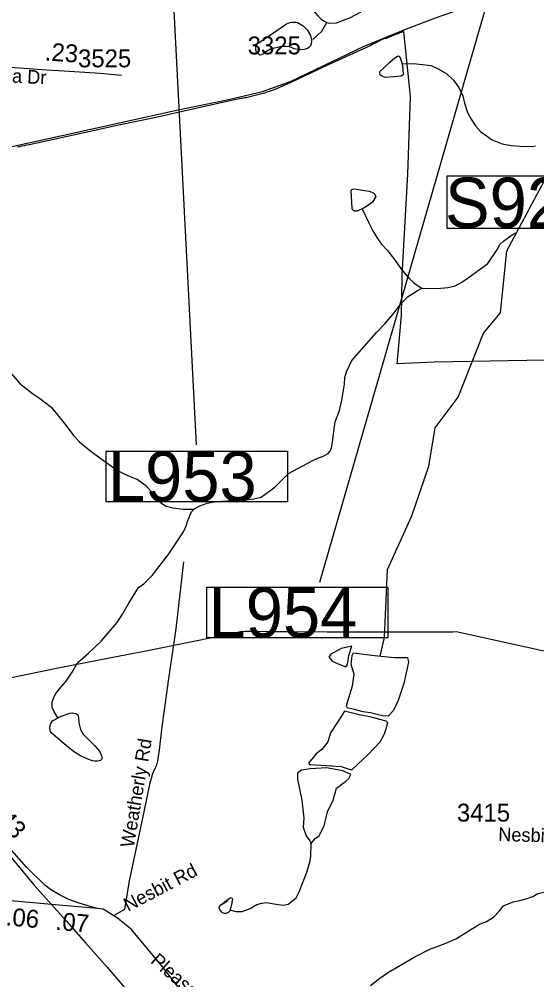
# Model space of a CAD drawing. Extents: x 1662474 to 1856135, y 779280 to 917889.
# Drawn here: x 1770966 to 1774586, y 810871 to 817590 of the extents above; entities that cross this region are included whole.
import ezdxf

# ---------------------------------------------------------------- set-up
doc = ezdxf.new("R2010")
doc.units = 0
for name, color, linetype in [('Exist Boundary Political City Limit New', 7, 'Continuous'), ('Exist Hydrographic Misc Water Feature', 7, 'Continuous'), ('Exist Hydrographic Pond Under 1500 Sq Ft', 7, 'Continuous'), ('Exist Railroad Mainline', 7, 'Continuous'), ('Exist Road Non-System Type 51', 7, 'Continuous'), ('Exist Road Non-System Type 51 Label', 7, 'Continuous'), ('Exist Road Primary Interstate Structure Cantilever Sign Number Label', 7, 'Continuous'), ('Exist Road Primary Interstate Structure Ovrhead Sign CELL', 7, 'Continuous'), ('Exist Road Secondary Mileage Hundredths English Label', 7, 'Continuous'), ('Exist Road Secondary Mileage Tenths English Label', 7, 'Continuous'), ('Exist Road Secondary Type 51 Attributed', 7, 'Continuous'), ('Exist Road Secondary Type 51 Label', 7, 'Continuous'), ('Exist Road Secondary Type 51 Number Label', 7, 'Continuous'), ('Exist Utilities Electrical Transmission Line', 7, 'Continuous'), ('Map Preparation Boundary City Limit Buffer Line', 7, 'Continuous')]:
    doc.layers.add(name, color=color, linetype=linetype)

msp = doc.modelspace()

# ---------------------------------------------------------------- linework, layer by layer
at = {"layer": 'Exist Boundary Political City Limit New'}
for points in [[(1773655.6, 817504.7), (1773653.6, 817503.9), (1773614.4, 817488.5), (1773575.2, 817473.2), (1773527.6, 817452.5), (1773526.8, 817458.1), (1773516.4, 817453.2), (1773506.1, 817448.4), (1773495.9, 817443.5), (1773485.6, 817438.4)], [(1778004.5, 815357.6), (1776466.6, 815426), (1775810.6, 815460.2), (1775734.1, 815217.7), (1775732.4, 815217.7), (1775339.1, 815213.9), (1774515.8, 815202.8), (1773867.4, 815191.6), (1773610.4, 815180.4), (1773626, 815360.4), (1773639.8, 815519.4), (1773644.1, 815781.4), (1773645.1, 815800), (1773685.1, 816505.9), (1773703.1, 817050), (1773655.6, 817504.7)], [(1773465.2, 817428.2), (1773455.1, 817423), (1773445, 817417.7), (1773434.9, 817412.4), (1773424.9, 817406.9), (1773126.5, 817270.4), (1772829.6, 817132.2), (1772821.1, 817128.2), (1772812.6, 817124.2), (1772804, 817120.2), (1772795.4, 817116.5), (1772786.6, 817112.8), (1772778, 817109), (1772769.2, 817105.4), (1772760.5, 817101.9), (1772751.8, 817098.5), (1772742.9, 817095.1), (1772734.1, 817091.8), (1772725.2, 817088.6), (1772716.4, 817085.4), (1772707.4, 817082.4), (1772698.5, 817079.4), (1772689.5, 817076.4), (1772680.5, 817073.5), (1772671.5, 817070.8), (1772662.4, 817068), (1772653.4, 817065.4), (1772644.4, 817062.9), (1772635.1, 817060.4), (1772626.1, 817057.9), (1772616.9, 817055.6), (1772607.8, 817053.4), (1772598.6, 817051.2), (1772589.4, 817049.1), (1772580.1, 817047.1), (1772570.9, 817045.2), (1772561.6, 817043.2), (1772552.4, 817041.5), (1772543.1, 817039.8), (1772533.9, 817038.2), (1772524.5, 817036.6), (1772515.1, 817035.1), (1772505.9, 817033.8), (1772471.4, 817026), (1772337.1, 816996.1), (1771901.1, 816898.8), (1771672.6, 816851.1), (1771345.6, 816778.1), (1771034.5, 816711.4), (1771017.9, 816708.2), (1771001.4, 816705.1), (1770984.9, 816701.9), (1770968.5, 816698.5), (1770952, 816695.1)], [(1773485.6, 817438.4), (1773475.4, 817433.4), (1773465.2, 817428.2)]]:
    msp.add_lwpolyline(points, dxfattribs=at)
at = {"layer": 'Exist Hydrographic Misc Water Feature'}
for points in [[(1773117.6, 817568.2), (1773135.6, 817562.1), (1773187.5, 817565.6), (1773239.8, 817585.2), (1773277.9, 817600.9), (1773352.1, 817640.3), (1773412.6, 817699.8), (1773467.2, 817755.4), (1773555.8, 817822.7), (1773593.9, 817844.4), (1773638.2, 817866), (1773684.3, 817885.7), (1773730.5, 817899.3), (1773778.6, 817924.9), (1773845.1, 817974.3), (1773903.7, 818047.9), (1773944.1, 818107.6), (1774018.8, 818185), (1774039.1, 818204.8), (1774053, 818216.7)], [(1772661.6, 817829.5), (1772695.4, 817813.8), (1772747.4, 817805.3), (1772845.5, 817796.5), (1772901.4, 817794.1), (1772925.4, 817787.9), (1772953.1, 817775.6), (1772976.9, 817735.4), (1772994.5, 817693.3), (1773022.2, 817651), (1773054, 817614.8), (1773075.7, 817592.6), (1773095.6, 817578.4), (1773117.6, 817568.2)], [(1773020.6, 817448.5), (1773083.1, 817506.5), (1773117.6, 817568.2)], [(1773646.9, 817279.1), (1773723.3, 817281.2), (1773765.3, 817276.8), (1773847.3, 817266.1), (1773897.2, 817243.7), (1773956.8, 817207.2), (1774002.6, 817162.8), (1774040.1, 817112.5), (1774067.6, 817054.3), (1774081.3, 817002.1), (1774100.6, 816938), (1774126.2, 816891.8), (1774158, 816845.5), (1774191.6, 816805.2), (1774273, 816746.5), (1774344.8, 816717.9), (1774406.9, 816707.4), (1774470.9, 816702.9), (1774550.9, 816700.3), (1774576.9, 816704)], [(1773491, 813134.9), (1773521.3, 813265.9), (1773542.4, 813741.4), (1773712.4, 814115.4), (1773831.3, 814464.2), (1773875.4, 814732.4), (1774035.4, 814945.8), (1774214.4, 815395.1), (1774332.3, 815537.1), (1774377.4, 815969.4), (1774656.3, 816492.2), (1774692.4, 816757.3), (1774742, 816807.4)], [(1773365.3, 816264), (1773412, 816165.4), (1773439.7, 816111.2), (1773467.4, 816063), (1773499, 816016.7), (1773538.5, 815974.4), (1773584.1, 815918), (1773623.6, 815863.6), (1773649.3, 815827.4), (1773695, 815775), (1773722.7, 815748.8), (1773742.6, 815734.6), (1773782.5, 815708.3)], [(1773782.5, 815708.3), (1773890.4, 815707.3), (1773964.6, 815712.8), (1774014.7, 815724.4), (1774062.8, 815750), (1774107.1, 815781.6), (1774183.6, 815837), (1774243.9, 815882.6), (1774310.8, 815982), (1774325.1, 816011.8), (1774355.3, 816039.7), (1774387.4, 816063.4), (1774413.7, 816081.1), (1774445.9, 816098.9)], [(1772189.3, 814163), (1772195.2, 814168.9), (1772229.5, 814186.6), (1772279.7, 814204.3), (1772343.9, 814217.8), (1772568, 814229.9), (1772606.2, 814235.6), (1772658.2, 814247.2), (1772752.8, 814316.4), (1772785, 814346.2), (1772817.4, 814379.9), (1772849.6, 814413.7), (1773014.4, 814502.2), (1773054.4, 814519.9), (1773092.5, 814533.6), (1773126.8, 814553.4), (1773140.9, 814569.2), (1773151, 814593.2), (1773157.5, 814629.1), (1773168.2, 814725.1), (1773176.6, 814775), (1773205.3, 814852.8), (1773221.7, 814926.7), (1773240.8, 815036.6), (1773243.3, 815084.6), (1773255.4, 815124.5), (1773292.3, 815202.1), (1773463.9, 815398.8), (1773522.3, 815458.4), (1773589, 815535.8), (1773629.4, 815591.5), (1773681.9, 815649.1), (1773718.2, 815672.8), (1773752.4, 815692.5), (1773782.5, 815708.3)], [(1770914.7, 815107.7), (1770970.3, 815041.2), (1771059.7, 814972.5), (1771107.4, 814940.1), (1771187, 814879.4), (1771224.5, 814835.1), (1771300, 814742.5), (1771345.5, 814678.1), (1771385.1, 814635.7), (1771420.8, 814605.4), (1771476.3, 814562.9), (1771530, 814522.5), (1771571.9, 814492.1), (1771635.6, 814447.7), (1771667.4, 814427.4), (1771695.3, 814413.2), (1771751.1, 814386.6), (1771790.9, 814372.3), (1771852.6, 814327.7), (1771910, 814263.3), (1771957.6, 814206.9), (1771993.5, 814184.6), (1772041.4, 814172.2), (1772113.2, 814163.7), (1772189.3, 814163)], [(1771236.3, 812704.6), (1771207.5, 812750.7), (1771195.6, 812776.8), (1771195.8, 812812.8), (1771204.2, 812834.8), (1771218.4, 812866.6), (1771248.7, 812906.4), (1771293.2, 812960), (1771335.9, 813021.8), (1771374.2, 813087.4), (1771450.9, 813156.8), (1771539.5, 813240.2), (1771650.6, 813369.2), (1771689.2, 813428.9), (1771731.8, 813506.6), (1771800.7, 813616.1), (1771837, 813641.7), (1771895.4, 813699.3), (1772006.6, 813844.4), (1772045.1, 813900.1), (1772081.6, 813955.8), (1772114, 814005.6), (1772134.3, 814047.4), (1772144.6, 814083.3), (1772171.2, 814145.1), (1772189.3, 814163)], [(1772440.5, 811362.2), (1772446.2, 811358.1), (1772480.3, 811347.9), (1772524.3, 811349.5), (1772582.4, 811369), (1772628.7, 811396.6), (1772662.8, 811406.4), (1772698.8, 811412.1), (1772746.8, 811401.7), (1772812.6, 811393.1), (1772846.9, 811400.9), (1772903.3, 811444.5), (1772923.6, 811486.3), (1772974.6, 811615.9), (1772999.2, 811693.7), (1773005.6, 811733.6), (1773008.3, 811823.7)], [(1772440.5, 811362.2), (1772440.3, 811356.2), (1772438.2, 811350.2), (1772432.3, 811344.3), (1772426.1, 811340.3), (1772418.1, 811336.4), (1772412.2, 811334.4), (1772404.2, 811334.5), (1772398.2, 811336.5), (1772388.2, 811338.7), (1772382.2, 811344.6), (1772374.2, 811354.7), (1772370.3, 811358.8), (1772368.3, 811364.8), (1772366.5, 811368.8), (1772364.4, 811378.8), (1772368.5, 811386.8), (1772372.6, 811390.8), (1772376.5, 811394.7), (1772380.6, 811396.7), (1772392.7, 811404.6), (1772404.8, 811412.5), (1772414.8, 811416.5), (1772420.8, 811420.4), (1772424.9, 811428.4), (1772430.8, 811436.3), (1772437, 811442.3), (1772443.1, 811444.2), (1772447, 811444.2), (1772451.1, 811444.2), (1772455, 811442.1), (1772456.9, 811438.1), (1772456.9, 811434.1), (1772448.5, 811386.2), (1772440.5, 811362.2)], [(1772440.5, 811362.2), (1772440.3, 811356.2), (1772438.2, 811350.2), (1772432.3, 811344.3), (1772426.1, 811340.3), (1772418.1, 811336.4), (1772412.2, 811334.4), (1772404.2, 811334.5), (1772388.2, 811338.7), (1772382.2, 811344.6), (1772370.3, 811358.8), (1772366.5, 811368.8), (1772364.4, 811378.8), (1772368.5, 811386.8), (1772376.5, 811394.7), (1772437, 811442.3), (1772443.1, 811444.2), (1772451.1, 811444.2), (1772455, 811442.1), (1772456.9, 811438.1), (1772456.9, 811434.1), (1772448.5, 811386.2), (1772440.5, 811362.2)], [(1773422.3, 810830), (1773488.7, 810883.4), (1773549, 810925), (1773731.9, 811031.5), (1773842.4, 811086.6), (1773888.6, 811104.3), (1773956.8, 811129.7), (1774025.1, 811159.1), (1774099.6, 811206.5), (1774185.9, 811259.8), (1774234.1, 811279.4), (1774284.3, 811309), (1774324.7, 811352.7), (1774353, 811388.4), (1774369, 811396.3), (1774421.3, 811416), (1774467.4, 811425.6), (1774519.5, 811439.1), (1774557.6, 811454.8), (1774593.9, 811474.5), (1774625.9, 811482.2), (1774662, 811485.9), (1774757.8, 811467.1)]]:
    msp.add_lwpolyline(points, dxfattribs=at)
at = {"layer": 'Exist Hydrographic Pond Under 1500 Sq Ft'}
for points in [[(1773010.7, 817446.9), (1773010.5, 817436.9), (1773008.5, 817418.9), (1773002.3, 817404.9), (1772992.3, 817393), (1772982, 817385), (1772968.1, 817381.2), (1772950, 817377.3), (1772930.2, 817377.5), (1772912.1, 817379.6), (1772888.1, 817383.9), (1772858.2, 817398.1), (1772828.2, 817400.4), (1772800.2, 817398.5), (1772724.1, 817381.2), (1772683.9, 817357.5), (1772673.6, 817347.6), (1772661.7, 817341.7), (1772651.7, 817339.8), (1772639.8, 817345.9), (1772625.9, 817358), (1772619.9, 817378.1), (1772620.1, 817396.1), (1772626.3, 817410), (1772634.3, 817419.9), (1772811.4, 817542.5), (1772835.4, 817558.3), (1772857.6, 817568.1), (1772871.7, 817570), (1772885.7, 817570), (1772899.6, 817569.8), (1772913.5, 817567.7), (1772951.5, 817543.3), (1772979.2, 817515.1), (1773002.9, 817476.9), (1773008.7, 817454.9), (1773010.7, 817446.9)], [(1773640, 817291.2), (1773647.6, 817267.1), (1773651.1, 817207), (1773649.1, 817199.1), (1773637.2, 817191.1), (1773531, 817182), (1773513.1, 817188.2), (1773505.1, 817192.2), (1773491.2, 817200.4), (1773489.1, 817214.4), (1773491.4, 817226.4), (1773515.6, 817250.2), (1773557.8, 817289.9), (1773592.1, 817319.6), (1773598.2, 817323.5), (1773608.3, 817329.4), (1773618.3, 817333.4), (1773628.1, 817327.3), (1773640, 817291.2)], [(1773382.3, 816273.9), (1773330, 816248.3), (1773314, 816248.5), (1773300.3, 816254.6), (1773294.1, 816266.7), (1773287.4, 816394.7), (1773291.3, 816398.7), (1773305.4, 816404.6), (1773413.3, 816387.7), (1773431.3, 816381.5), (1773449.1, 816371.4), (1773461, 816349.3), (1773436.6, 816311.5), (1773402.4, 816285.7), (1773382.3, 816273.9)], [(1773261.5, 813075.8), (1773271.4, 813138.8), (1773291.3, 813205), (1773218.4, 813188.5), (1773145.4, 813148.7), (1773132.1, 813128.8), (1773155.3, 813099), (1773208.4, 813075.8), (1773251.5, 813059.2), (1773261.5, 813075.8)], [(1773370.9, 812744.3), (1773291.3, 812767.5), (1773261.5, 812770.8), (1773254.8, 812790.7), (1773298, 812926.6), (1773307.9, 813009.5), (1773288, 813075.8), (1773294.6, 813138.8), (1773304.6, 813158.6), (1773450.5, 813138.8), (1773589.8, 813125.5), (1773682.7, 813125.5), (1773689.3, 813092.3), (1773656.1, 812943.2), (1773616.3, 812823.8), (1773583.2, 812754.2), (1773546.7, 812714.5), (1773506.9, 812717.8), (1773424, 812737.7), (1773370.9, 812744.3)], [(1771279.5, 812721.5), (1771305.3, 812731.3), (1771321.5, 812737.1), (1771341.6, 812739), (1771351.4, 812736.8), (1771363.5, 812732.8), (1771375.4, 812724.7), (1771379.3, 812714.6), (1771381.2, 812702.6), (1771382.8, 812668.6), (1771394.5, 812622.5), (1771414.2, 812588.3), (1771495.6, 812507.6), (1771527.4, 812471.3), (1771537.2, 812449.3), (1771543, 812431.2), (1771545, 812421.2), (1771543, 812415.2), (1771538.9, 812409.2), (1771534.8, 812405.3), (1771512.8, 812399.5), (1771492.7, 812399.6), (1771476.7, 812403.8), (1771436.9, 812418.1), (1771395.1, 812438.4), (1771353.3, 812462.8), (1771311.4, 812495.2), (1771204.2, 812586.1), (1771192.3, 812596.2), (1771184.3, 812608.2), (1771180.6, 812630.3), (1771182.7, 812650.3), (1771187, 812664.3), (1771199.1, 812682.1), (1771207.1, 812688), (1771249.3, 812709.7), (1771279.5, 812721.5)], [(1773344.4, 812724.4), (1773241.6, 812750.9), (1773201.8, 812687.9), (1773142.1, 812598.4), (1773125.5, 812535.5), (1773082.4, 812482.4), (1773042.6, 812452.6), (1772989.5, 812386.3), (1772996.2, 812376.3), (1773115.5, 812369.7), (1773218.4, 812363.1), (1773281.4, 812343.2), (1773294.6, 812343.2), (1773407.4, 812446), (1773490.3, 812535.5), (1773520.2, 812591.8), (1773543.4, 812668), (1773533.4, 812681.3), (1773417.3, 812711.1), (1773344.4, 812724.4)], [(1773251.5, 812260.3), (1773271.4, 812280.2), (1773284.7, 812306.7), (1773228.3, 812333.3), (1773115.5, 812353.1), (1773002.8, 812346.5), (1772939.8, 812336.6), (1772913.2, 812316.7), (1772913.2, 812273.6), (1772943.1, 812127.7), (1772956.4, 812001.8), (1772953, 811938.8), (1772972.9, 811879.1), (1772999.5, 811842.7), (1773008.3, 811823.7)], [(1773008.3, 811823.7), (1773036, 811859.2), (1773062.5, 811875.8), (1773099, 811948.7), (1773122.2, 812044.9), (1773162, 812127.7), (1773185.2, 812210.6), (1773221.7, 812240.4), (1773251.5, 812260.3)]]:
    msp.add_lwpolyline(points, dxfattribs=at)
at = {"layer": 'Exist Railroad Mainline'}
msp.add_lwpolyline([(1770791, 811867.8), (1771067.3, 811535.3), (1771293.6, 811284.5), (1771431.7, 811128.3), (1771580.9, 810960.1), (1771905.3, 810580.2)], dxfattribs=at)
at = {"layer": 'Exist Road Non-System Type 51'}
msp.add_lwpolyline([(1772115.6, 813793.7), (1772060.2, 813325.4), (1772008.9, 812979.2), (1771960.2, 812622.5), (1771945.4, 812476.4), (1771933.8, 812403.4), (1771922.8, 812364.2), (1771904.6, 812329.7), (1771895.6, 812305.8), (1771877.1, 812237.8), (1771828.5, 812002.6), (1771735.6, 811563.2), (1771703.4, 811362.8), (1771631.6, 811323.6)], dxfattribs=at)
at = {"layer": 'Exist Road Primary Interstate Structure Cantilever Sign Number Label'}
for p, q in [((1771986.1, 818834.3), (1772203.2, 814613.4)), ((1774441, 818415.8), (1773066.9, 813649.1))]:
    msp.add_line(p, q, dxfattribs=at)
for points in [[(1771573.6, 814569.8), (1772841.6, 814569.8), (1772841.6, 814214.8), (1771573.6, 814214.8)], [(1772277.2, 813617.1), (1773545.2, 813617.1), (1773545.2, 813262.2), (1772277.2, 813262.2)]]:
    msp.add_lwpolyline(points, close=True, dxfattribs=at)
at = {"layer": 'Exist Road Primary Interstate Structure Ovrhead Sign CELL'}
msp.add_lwpolyline([(1773959.9, 816494.9), (1775257.8, 816494.9), (1775257.8, 816126.2), (1773959.9, 816126.2)], close=True, dxfattribs=at)
at = {"layer": 'Exist Road Secondary Type 51 Attributed'}
for p, q in [((1771191.1, 811398.6), (1770855.4, 811428.7)), ((1771510.5, 811370), (1771191.1, 811398.6))]:
    msp.add_line(p, q, dxfattribs=at)
for points in [[(1770457.6, 816583.4), (1770925.2, 816702.9), (1771276.8, 816779), (1772077.9, 816956.5), (1772429.5, 817028.9), (1772666.5, 817085.8), (1772868.1, 817157.5), (1773378.4, 817402.5), (1773674.5, 817524.1), (1773910.9, 817610.9), (1774286.9, 817741.6), (1774488.6, 817794.4), (1774589.5, 817818.4), (1774829.4, 817828.2), (1775157.7, 817823.8), (1775654.7, 817810.4), (1776127.3, 817798.8), (1776875.2, 817779.9), (1777390, 817785.1), (1778186.6, 817796.9)], [(1770486.6, 817271.6), (1770903.4, 817254), (1771159, 817235.5), (1771280.2, 817230.4), (1771532.8, 817212.7), (1771682.4, 817199.8)], [(1771510.5, 811370), (1771385.3, 811407.3), (1771312.8, 811433.5), (1771248.1, 811465.9), (1771184, 811502.9), (1771144.9, 811533.3), (1771017.3, 811658.1), (1770739, 811970.3), (1770616.9, 812116), (1770059.4, 812750.8), (1770042.8, 812773.5), (1770029.1, 812797.4), (1770014, 812841.5), (1769988, 812968.6)], [(1771553.3, 811366.2), (1771510.5, 811370)], [(1773527.8, 809090.1), (1773353.5, 809541.1), (1773323.7, 809610.7), (1773278.9, 809670.4), (1773164.6, 809764.9), (1772741.9, 810122.9), (1772428.6, 810401.4), (1772264.5, 810580.4), (1771971, 810958.4), (1771752.2, 811221.9), (1771652.8, 811301.5), (1771553.3, 811366.2)]]:
    msp.add_lwpolyline(points, dxfattribs=at)
at = {"layer": 'Exist Utilities Electrical Transmission Line'}
msp.add_lwpolyline([(1775724.7, 812849.1), (1775632.1, 812944.6), (1775340.2, 813015.2), (1775025.4, 813085.3), (1774811.5, 813134.3), (1774627.1, 813173.1), (1774392.9, 813224.2), (1774128.9, 813282.4), (1774022.7, 813303.9), (1773998.4, 813303.8), (1773750.5, 813302.6), (1773424.6, 813302.7), (1773118.7, 813303), (1772880.8, 813305.9), (1772702.9, 813304.9), (1772613, 813306.4), (1772545.1, 813307.8), (1772514.9, 813306.1), (1772211.3, 813242.4), (1771839.8, 813168.2), (1771596.3, 813120.7), (1771249, 813052.9), (1770967.2, 812995.6), (1770723.3, 812946.1)], dxfattribs=at)
at = {"layer": 'Map Preparation Boundary City Limit Buffer Line'}
for points in [[(1773655.6, 817504.7), (1773653.6, 817503.9), (1773614.4, 817488.5), (1773575.2, 817473.2), (1773527.6, 817452.5), (1773526.8, 817458.1), (1773516.4, 817453.2), (1773506.1, 817448.4), (1773495.9, 817443.5), (1773485.6, 817438.4)], [(1778004.5, 815357.6), (1776466.6, 815426), (1775810.6, 815460.2), (1775734.1, 815217.7), (1775732.4, 815217.7), (1775339.1, 815213.9), (1774515.8, 815202.8), (1773867.4, 815191.6), (1773610.4, 815180.4), (1773626, 815360.4), (1773639.8, 815519.4), (1773644.1, 815781.4), (1773645.1, 815800), (1773685.1, 816505.9), (1773703.1, 817050), (1773655.6, 817504.7)], [(1773465.2, 817428.2), (1773455.1, 817423), (1773445, 817417.7), (1773434.9, 817412.4), (1773424.9, 817406.9), (1773126.5, 817270.4), (1772829.6, 817132.2), (1772821.1, 817128.2), (1772812.6, 817124.2), (1772804, 817120.2), (1772795.4, 817116.5), (1772786.6, 817112.8), (1772778, 817109), (1772769.2, 817105.4), (1772760.5, 817101.9), (1772751.8, 817098.5), (1772742.9, 817095.1), (1772734.1, 817091.8), (1772725.2, 817088.6), (1772716.4, 817085.4), (1772707.4, 817082.4), (1772698.5, 817079.4), (1772689.5, 817076.4), (1772680.5, 817073.5), (1772671.5, 817070.8), (1772662.4, 817068), (1772653.4, 817065.4), (1772644.4, 817062.9), (1772635.1, 817060.4), (1772626.1, 817057.9), (1772616.9, 817055.6), (1772607.8, 817053.4), (1772598.6, 817051.2), (1772589.4, 817049.1), (1772580.1, 817047.1), (1772570.9, 817045.2), (1772561.6, 817043.2), (1772552.4, 817041.5), (1772543.1, 817039.8), (1772533.9, 817038.2), (1772524.5, 817036.6), (1772515.1, 817035.1), (1772505.9, 817033.8), (1772471.4, 817026), (1772337.1, 816996.1), (1771901.1, 816898.8), (1771672.6, 816851.1), (1771345.6, 816778.1), (1771034.5, 816711.4), (1771017.9, 816708.2), (1771001.4, 816705.1), (1770984.9, 816701.9), (1770968.5, 816698.5), (1770952, 816695.1)], [(1773485.6, 817438.4), (1773475.4, 817433.4), (1773465.2, 817428.2)]]:
    msp.add_lwpolyline(points, dxfattribs=at)

# ---------------------------------------------------------------- texts
at = {"layer": 'Exist Road Non-System Type 51 Label'}
msp.add_text('Weatherly Rd', height=95, rotation=80.46267, dxfattribs=at).set_placement((1771766.7, 811791.2))
at = {"layer": 'Exist Road Primary Interstate Structure Cantilever Sign Number Label'}
for s, p in [('L953', (1771586.1, 814216.9)), ('L954', (1772289.8, 813264.2))]:
    msp.add_text(s, height=350, dxfattribs=at).set_placement(p)
at = {"layer": 'Exist Road Primary Interstate Structure Ovrhead Sign CELL'}
msp.add_text('S926', height=350, dxfattribs=at).set_placement((1773943.9, 816132.3))
at = {"layer": 'Exist Road Secondary Mileage Hundredths English Label'}
for s, rotation, p in [('.23', 356.00253, (1771141.9, 817302.7)), ('.43', 311.70769, (1770777.8, 812020.8))]:
    msp.add_text(s, height=125, rotation=rotation, dxfattribs=at).set_placement(p)
at = {"layer": 'Exist Road Secondary Mileage Tenths English Label'}
for s, p in [('.06', (1770867.7, 811252.7)), ('.07', (1771216.7, 811221.4))]:
    msp.add_text(s, height=125, rotation=354.88198, dxfattribs=at).set_placement(p)
at = {"layer": 'Exist Road Secondary Type 51 Label'}
for s, rotation, p in [('Cocoa Dr', 356.93323, (1770617.5, 817163.4)), ('Nesbit Rd', 358.44231, (1774315.5, 811842.1)), ('Nesbit Rd', 27.7697, (1771727.6, 811345.3)), ('Pleasant Garden Rd', 318.63703, (1771878.4, 810994.7))]:
    msp.add_text(s, height=95, rotation=rotation, dxfattribs=at).set_placement(p)
at = {"layer": 'Exist Road Secondary Type 51 Number Label'}
for s, p in [('3325', (1772564, 817344.5)), ('3525', (1771377.4, 817254)), ('3415', (1774027.5, 811977.8))]:
    msp.add_text(s, height=125, dxfattribs=at).set_placement(p)

doc.saveas('drawing.dxf')
